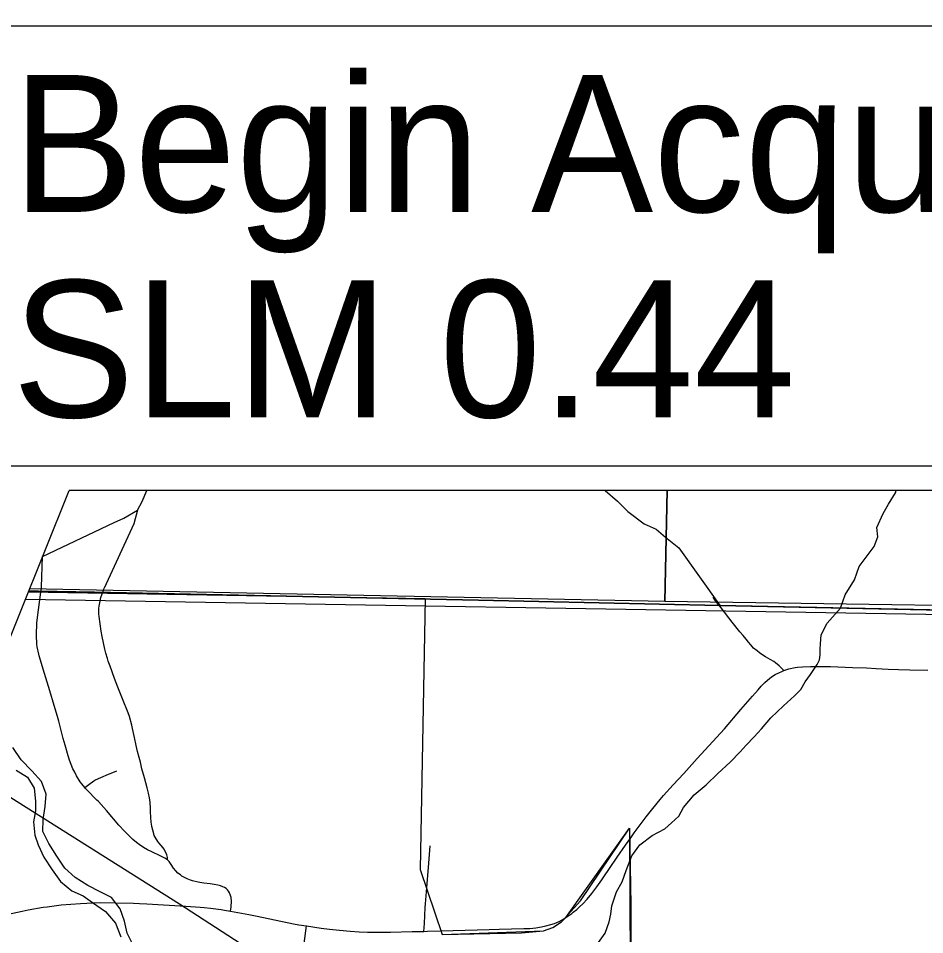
# Model space of a CAD drawing. Extents: x -1.2 to 34, y -8.5 to 22.
# Drawn here: x 6.654 to 7.582, y 17.37 to 18.307 of the extents above; entities that cross this region are included whole.
import ezdxf

# ---------------------------------------------------------------- set-up
doc = ezdxf.new("R2010")
doc.units = 0
for name, color, linetype in [('DV_X_County_Line', 7, 'Continuous'), ('DV_X_Setback', 7, 'Continuous'), ('GM_X_City_Street', 7, 'Continuous'), ('GM_X_Corporation', 7, 'Continuous'), ('GM_X_County_Road', 7, 'Continuous'), ('GM_X_Major_River', 7, 'Continuous'), ('GM_X_Minor_River', 7, 'Continuous'), ('GM_X_Rail_Line', 7, 'Continuous'), ('GM_X_Section', 7, 'Continuous'), ('GM_X_State_Route', 7, 'Continuous'), ('GM_X_Township_Road', 7, 'Continuous'), ('GM_X_Unincorporated_Text', 7, 'Continuous'), ('SH_Cut_Line', 7, 'Continuous'), ('SH_Text', 7, 'Continuous')]:
    doc.layers.add(name, color=color, linetype=linetype)

msp = doc.modelspace()

# ---------------------------------------------------------------- linework, layer by layer
at = {"layer": 'DV_X_County_Line'}
msp.add_line((6.66174, 17.71334), (8.9, 17.67578), dxfattribs=at)
at = {"layer": 'DV_X_Setback'}
msp.add_lwpolyline([(6.66466, 17.72061), (7.07051, 17.71401), (7.06564, 17.43663), (7.08807, 17.37038), (7.19167, 17.37389), (7.20134, 17.3773), (7.21014, 17.38339), (7.21454, 17.38765), (7.27966, 17.47898), (7.28103, 17.19972), (7.14063, 17.19982), (7.13979, 17.17173), (7.11851, 17.16837), (7.11522, 17.00016), (7.09057, 16.96156), (7.02721, 16.99211), (6.9019, 17.01941), (6.78917, 17.05541), (6.78917, 17.00026), (6.70852, 17.00122)], dxfattribs=at)
at = {"layer": 'GM_X_City_Street'}
for points in [[(6.87159, 17.39421), (6.87212, 17.39877), (6.87239, 17.40434), (6.87214, 17.40818), (6.87165, 17.41023), (6.87059, 17.4128), (6.8696, 17.4146), (6.86853, 17.41584), (6.86706, 17.41721), (6.86547, 17.41822), (6.86375, 17.41904), (6.8612, 17.42003), (6.85838, 17.42077), (6.85481, 17.42144), (6.85072, 17.42204), (6.84424, 17.42275), (6.84024, 17.42337), (6.83826, 17.42377), (6.83277, 17.42523), (6.83044, 17.42604), (6.82715, 17.42734), (6.8239, 17.42889), (6.82176, 17.43013), (6.82021, 17.43122), (6.81761, 17.4332), (6.81544, 17.43555), (6.81305, 17.43831), (6.81073, 17.44179), (6.80875, 17.44505), (6.8072, 17.44683), (6.80445, 17.44838), (6.80232, 17.44934), (6.80021, 17.45031), (6.79043, 17.45507), (6.78672, 17.45697), (6.78265, 17.45925), (6.77811, 17.46231), (6.77534, 17.46429), (6.77169, 17.46734), (6.76707, 17.4718), (6.76304, 17.47592), (6.75737, 17.48222), (6.74458, 17.49703), (6.73638, 17.50628), (6.73489, 17.50783), (6.72441, 17.51831), (6.72329, 17.51963), (6.72239, 17.52071), (6.71951, 17.52434), (6.71771, 17.52657), (6.71405, 17.53274), (6.71207, 17.53622), (6.71033, 17.53972), (6.70686, 17.54853), (6.70553, 17.55305), (6.70224, 17.56397), (6.70038, 17.57091), (6.69579, 17.58862), (6.6944, 17.59314), (6.69104, 17.60461), (6.68665, 17.61956), (6.68113, 17.63738), (6.67583, 17.6553), (6.67542, 17.65695), (6.67372, 17.66457), (6.67344, 17.66733), (6.67304, 17.67648), (6.67338, 17.689), (6.67514, 17.70253), (6.6781, 17.72561)], [(6.8072, 17.44683), (6.8069, 17.44912), (6.8062, 17.45167), (6.8047, 17.45547), (6.80338, 17.45785), (6.80273, 17.45881), (6.80064, 17.46132), (6.79816, 17.46403), (6.7972, 17.46535), (6.79438, 17.46989), (6.79356, 17.4717), (6.79307, 17.47336), (6.79106, 17.48088), (6.79054, 17.4834), (6.7903, 17.48498), (6.78975, 17.49573), (6.78965, 17.49932), (6.78916, 17.50553), (6.78872, 17.51003), (6.78754, 17.51491), (6.78611, 17.52039), (6.78343, 17.53049), (6.78089, 17.53987), (6.7793, 17.54642), (6.77795, 17.5514), (6.77632, 17.55745), (6.7749, 17.56349), (6.77317, 17.57179), (6.77126, 17.58092), (6.77047, 17.58428), (6.76814, 17.59329), (6.76697, 17.59702), (6.76098, 17.61136), (6.75631, 17.62329), (6.75288, 17.63213), (6.74824, 17.64472), (6.74649, 17.65), (6.74572, 17.65245), (6.74406, 17.65799), (6.74294, 17.66201), (6.74032, 17.67514), (6.73931, 17.6807), (6.73697, 17.69557), (6.73666, 17.69815), (6.73684, 17.7042), (6.73719, 17.70607), (6.73815, 17.71109), (6.739, 17.715), (6.74008, 17.71884), (6.7414, 17.72254), (6.74227, 17.72465)], [(6.72239, 17.52071), (6.72655, 17.52374), (6.73179, 17.52742), (6.73277, 17.52799), (6.7364, 17.52977), (6.74132, 17.53193), (6.74413, 17.53315), (6.75528, 17.53755)], [(7.06938, 17.37353), (7.06981, 17.38159), (7.07081, 17.39788), (7.07112, 17.40174), (7.07209, 17.4138), (7.07447, 17.44317), (7.07591, 17.46103)], [(6.93853, 17.33861), (6.94677, 17.36102), (6.94917, 17.3791)]]:
    msp.add_lwpolyline(points, dxfattribs=at)
at = {"layer": 'GM_X_Corporation'}
msp.add_lwpolyline([(6.66498, 17.72142), (6.69963, 17.72119), (6.81254, 17.71851), (7.07051, 17.71401), (7.06564, 17.43663), (7.08807, 17.37038), (7.16907, 17.37198), (7.19167, 17.37389), (7.20134, 17.3773), (7.21014, 17.38339), (7.22954, 17.40459), (7.27966, 17.47898), (7.28117, 17.40076), (7.28103, 17.19972)], dxfattribs=at)
at = {"layer": 'GM_X_County_Road'}
msp.add_lwpolyline([(6.6781, 17.72561), (6.67904, 17.7568), (6.75236, 17.7918), (6.76224, 17.79618), (6.77626, 17.80427), (6.78117, 17.81312), (6.78596, 17.82433)], dxfattribs=at)
at = {"layer": 'GM_X_Major_River'}
for points in [[(6.77238, 17.35885), (6.76577, 17.37167), (6.76297, 17.38378), (6.75864, 17.39663), (6.74976, 17.40829), (6.7383, 17.41384), (6.72569, 17.42052), (6.71268, 17.42871), (6.70194, 17.43806), (6.69381, 17.45049), (6.68568, 17.46329), (6.67946, 17.47574), (6.67969, 17.48789), (6.68181, 17.5012), (6.6828, 17.51373), (6.67808, 17.52696), (6.66808, 17.53784), (6.65731, 17.5491), (6.64881, 17.56152)], [(6.65212, 17.53841), (6.66398, 17.53134), (6.67057, 17.52004), (6.67187, 17.50677), (6.67199, 17.4969), (6.66985, 17.48549), (6.67115, 17.47185), (6.67468, 17.46202), (6.68053, 17.44957), (6.68904, 17.43639), (6.69754, 17.42435), (6.70905, 17.415), (6.72088, 17.40983), (6.73046, 17.40312), (6.74348, 17.39379), (6.75388, 17.38177), (6.75936, 17.3678)]]:
    msp.add_lwpolyline(points, dxfattribs=at)
at = {"layer": 'GM_X_Minor_River'}
for points in [[(7.49546, 17.70416), (7.50038, 17.71788), (7.50975, 17.73314), (7.51457, 17.74685), (7.52284, 17.75755), (7.52997, 17.7671), (7.53369, 17.777), (7.53285, 17.78648), (7.53918, 17.80096), (7.5448, 17.8105), (7.55192, 17.82195), (7.55253, 17.82433)], [(7.24809, 17.36226), (7.25478, 17.37151), (7.25877, 17.38337), (7.26056, 17.39102), (7.26157, 17.39979), (7.26629, 17.41396), (7.2722, 17.42433), (7.2762, 17.43581), (7.28204, 17.45076), (7.29021, 17.46192), (7.30295, 17.47164), (7.31573, 17.4783), (7.32283, 17.4845), (7.33031, 17.49147), (7.3351, 17.50031), (7.3459, 17.51304), (7.35825, 17.52351), (7.3702, 17.53511), (7.38253, 17.54672), (7.39298, 17.55717), (7.39894, 17.56411), (7.40715, 17.57261), (7.41461, 17.58072), (7.42429, 17.59192), (7.43737, 17.6043), (7.44858, 17.61437), (7.45493, 17.62095), (7.45936, 17.62863), (7.46493, 17.63633), (7.4716, 17.64634), (7.47418, 17.65133), (7.47487, 17.65629), (7.47479, 17.662), (7.47509, 17.66772), (7.47572, 17.67687), (7.48186, 17.68865), (7.49546, 17.70416)]]:
    msp.add_lwpolyline(points, dxfattribs=at)
at = {"layer": 'GM_X_Rail_Line'}
msp.add_lwpolyline([(6.59383, 17.54435), (6.64675, 17.51055), (6.81923, 17.40161), (6.88127, 17.36152), (6.9242, 17.33447), (6.96278, 17.30932), (6.99361, 17.28795), (7.04374, 17.24826), (7.09404, 17.20908), (7.12317, 17.1879)], dxfattribs=at)
at = {"layer": 'GM_X_Section'}
for points in [[(7.32966, 18.32433), (7.33888, 18.7336), (8.36938, 18.71257), (8.33827, 17.69599), (7.31584, 17.71104), (7.3184, 17.82433)], [(7.3184, 17.82433), (7.31584, 17.71104), (6.66594, 17.72381)]]:
    msp.add_lwpolyline(points, dxfattribs=at)
at = {"layer": 'GM_X_State_Route'}
for points in [[(7.31109, 17.50824), (7.31463, 17.51247), (7.32428, 17.52342), (7.33517, 17.5351), (7.34898, 17.55038), (7.37681, 17.58082), (7.39376, 17.60039), (7.40549, 17.61412), (7.41129, 17.62069), (7.41455, 17.62432), (7.4183, 17.62814), (7.42094, 17.63053), (7.42496, 17.63368), (7.42867, 17.6362), (7.43259, 17.63809), (7.4355, 17.63938), (7.43752, 17.64018), (7.4396, 17.6409), (7.44269, 17.64186), (7.44905, 17.64332), (7.45169, 17.64368), (7.4566, 17.64406), (7.46472, 17.64435), (7.47389, 17.64443), (7.48548, 17.64428), (7.50791, 17.64355), (7.52208, 17.64294), (7.53189, 17.64246), (7.54424, 17.64185), (7.55483, 17.64138), (7.56658, 17.64109), (7.58494, 17.64069)], [(7.26502, 17.44617), (7.26718, 17.4493), (7.27552, 17.46174), (7.28093, 17.46924), (7.28456, 17.47429), (7.29674, 17.49052), (7.30344, 17.49901), (7.31109, 17.50824)], [(7.22144, 17.39248), (7.22218, 17.3931), (7.22571, 17.39589), (7.2286, 17.39853), (7.23199, 17.40178), (7.23626, 17.40643), (7.24133, 17.41233), (7.24637, 17.41901), (7.25154, 17.42626), (7.26144, 17.44102), (7.26502, 17.44617)], [(6.5939, 17.37609), (6.59858, 17.37775), (6.60585, 17.38023), (6.60913, 17.3814), (6.61199, 17.38243), (6.61449, 17.38317), (6.61845, 17.38424), (6.62147, 17.38513), (6.63404, 17.38861), (6.63796, 17.3896), (6.6489, 17.39206), (6.6582, 17.39415), (6.6646, 17.39545), (6.67995, 17.39817), (6.68395, 17.39873), (6.69836, 17.40048), (6.70822, 17.40142), (6.71791, 17.40211), (6.7311, 17.4027), (6.73814, 17.40294), (6.75386, 17.40284)], [(6.75386, 17.40284), (6.77239, 17.40232), (6.77845, 17.40206), (6.78589, 17.40171), (6.82574, 17.39932), (6.84053, 17.39819), (6.84456, 17.39783), (6.85108, 17.39717), (6.86188, 17.3958), (6.86549, 17.39523), (6.87159, 17.39421), (6.89032, 17.3907), (6.89691, 17.38936), (6.93768, 17.38101), (6.9396, 17.38067)], [(7.05726, 17.37323), (7.06938, 17.37353), (7.07318, 17.37365), (7.09941, 17.37439), (7.13603, 17.37536), (7.14651, 17.37565), (7.17175, 17.37635), (7.17766, 17.37657), (7.18378, 17.37728), (7.18955, 17.37814), (7.19397, 17.37902), (7.19937, 17.38043), (7.20309, 17.38171), (7.20769, 17.38371), (7.21091, 17.38543), (7.21454, 17.38765), (7.22071, 17.39185), (7.22144, 17.39248)], [(6.9396, 17.38067), (6.94151, 17.38034), (6.94917, 17.3791), (6.96428, 17.37691), (6.97277, 17.37579), (6.98298, 17.3746), (6.99397, 17.37362), (7.00301, 17.37309), (7.01172, 17.37276), (7.02178, 17.3726), (7.03505, 17.37268), (7.05726, 17.37323)]]:
    msp.add_lwpolyline(points, dxfattribs=at)
at = {"layer": 'GM_X_Township_Road'}
for points in [[(7.25496, 17.82433), (7.26735, 17.81365), (7.27811, 17.80289), (7.29485, 17.79033), (7.30681, 17.78494), (7.31638, 17.77657), (7.33013, 17.76581), (7.37236, 17.70642)], [(6.77626, 17.80427), (6.77263, 17.79034), (6.74227, 17.72465)], [(7.43752, 17.64018), (7.43464, 17.64345), (7.43295, 17.64515), (7.42911, 17.64832), (7.42722, 17.64958), (7.42365, 17.65167), (7.41897, 17.65441), (7.41495, 17.65685), (7.41262, 17.65847), (7.41022, 17.66035), (7.40671, 17.66329), (7.40367, 17.66667), (7.40147, 17.66943), (7.39893, 17.67243), (7.39607, 17.67601), (7.39272, 17.67999), (7.38471, 17.68981), (7.37342, 17.70448), (7.36778, 17.7117), (7.36519, 17.71516)]]:
    msp.add_lwpolyline(points, dxfattribs=at)
at = {"layer": 'GM_X_Unincorporated_Text'}
for p, q in [((6.67508, 17.72159), (6.665, 17.72164)), ((6.73221, 17.72039), (6.67508, 17.72159)), ((7.12538, 17.71217), (6.73221, 17.72039)), ((7.37215, 17.70696), (7.12538, 17.71217)), ((7.81112, 17.69768), (7.37215, 17.70696))]:
    msp.add_line(p, q, dxfattribs=at)
msp.add_lwpolyline([(6.665, 17.72164), (6.67508, 17.72159), (6.73221, 17.72039), (7.12538, 17.71217), (7.37215, 17.70696), (7.81112, 17.69768), (7.97822, 17.69414), (8.33256, 17.68706), (8.34613, 18.07035), (8.36402, 18.71171), (8.36865, 18.96799), (8.38204, 19.71077), (8.40894, 20.68146), (8.4143, 20.89996), (2.46502, 20.89996)], dxfattribs=at)
at = {"layer": 'SH_Cut_Line'}
for points in [[(6.665, 17.72164), (6.67508, 17.72159), (6.73221, 17.72039), (7.12538, 17.71217), (7.37215, 17.70696), (7.81112, 17.69768), (7.97822, 17.69414), (8.33256, 17.68706), (8.9, 17.67578), (8.9, 20.89996), (2.46502, 20.89996)], [(2.35859, 14.09996), (8.9, 14.09996), (8.9, 17.67578), (8.33256, 17.68706), (7.97822, 17.69414), (7.81112, 17.69768), (7.37215, 17.70696), (7.12538, 17.71217), (6.73221, 17.72039), (6.67508, 17.72159), (6.665, 17.72164)]]:
    msp.add_lwpolyline(points, dxfattribs=at)
at = {"layer": 'SH_Text'}
for p, q in [((8.18634, 18.29933), (6.59822, 18.29933)), ((8.18634, 17.84933), (6.59822, 17.84933))]:
    msp.add_line(p, q, dxfattribs=at)
for points in [[(6.57322, 17.82433), (6.57322, 18.32433), (8.21134, 18.32433), (8.21134, 17.82433), (6.70634, 17.82433)], [(6.57322, 17.82433), (6.55672, 17.452), (6.70634, 17.82433)]]:
    msp.add_lwpolyline(points, dxfattribs=at)

# ---------------------------------------------------------------- texts
for s, p in [('Begin Acquisition', (6.64822, 18.10935)), ('SLM 0.44', (6.64822, 17.89935))]:
    msp.add_text(s, height=0.14, dxfattribs=at).set_placement(p)

doc.saveas('drawing.dxf')
